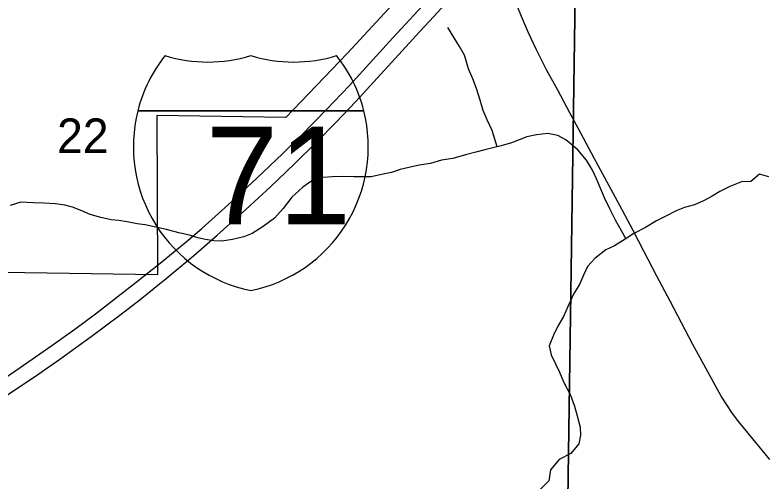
# Model space of a CAD drawing. Extents: x 1874609 to 2204689, y 815661 to 1281160.
# Drawn here: x 2031346 to 2036147, y 1036022 to 1039003 of the extents above; entities that cross this region are included whole.
import ezdxf

# ---------------------------------------------------------------- set-up
doc = ezdxf.new("R2010")
doc.units = 0
for name, color, linetype in [('GM_X_Corporation', 7, 'Continuous'), ('GM_X_County_Road', 7, 'Continuous'), ('GM_X_Interstate_Route', 7, 'Continuous'), ('GM_X_Interstate_Shield', 7, 'Continuous'), ('GM_X_Minor_River', 7, 'Continuous'), ('GM_X_Section', 7, 'Continuous'), ('GM_X_Section_Text', 7, 'Continuous')]:
    doc.layers.add(name, color=color, linetype=linetype)

msp = doc.modelspace()

# ---------------------------------------------------------------- linework, layer by layer
at = {"layer": 'GM_X_Corporation'}
msp.add_lwpolyline([(2031132.3, 1039762.8), (2031561.3, 1039750), (2031558.8, 1041045.5), (2031558.8, 1041654.5), (2031804.1, 1041569.4), (2032279.1, 1041424.6), (2032271.4, 1041039.2), (2032258.5, 1039382.8), (2034016.7, 1039355), (2033469.2, 1038759.2), (2033074.3, 1038349.2), (2032250.5, 1038361.1), (2032255.4, 1037344.1), (2029572.7, 1037385.2)], dxfattribs=at)
at = {"layer": 'GM_X_County_Road'}
msp.add_lwpolyline([(2036164.2, 1036165.3), (2035966.5, 1036406.7), (2035926.8, 1036459.2), (2035889.7, 1036513.7), (2035855.5, 1036570.1), (2035720.3, 1036814.2), (2035673.2, 1036900.8), (2035528.2, 1037176.9), (2035442.7, 1037335.9), (2035359.9, 1037496.2), (2035291.8, 1037627.2), (2035207.8, 1037786.9), (2035043.6, 1038090), (2034958.1, 1038249.1), (2034888.3, 1038379.2), (2034810.8, 1038523.6), (2034740.3, 1038653.4), (2034673.6, 1038785.4), (2034624.6, 1038889.4), (2034578.9, 1038995), (2034524, 1039132.2)], dxfattribs=at)
at = {"layer": 'GM_X_Interstate_Route'}
for points in [[(2032271.2, 1037288.4), (2032298.9, 1037310.6), (2032487.8, 1037468), (2032636.1, 1037597.3), (2032819.6, 1037761.1), (2032976.2, 1037905.6), (2033130.5, 1038052.7), (2033270.5, 1038191), (2033396.8, 1038319.8), (2033520.8, 1038450.7), (2033886.6, 1038849.9), (2033931, 1038898.3), (2034020.3, 1038994.5), (2034363.2, 1039370.1), (2034411.7, 1039424), (2034505.8, 1039528.8), (2034650.3, 1039685.9), (2034756.4, 1039801.5), (2034905.3, 1039964), (2035115.3, 1040194.6), (2035359.3, 1040460.6), (2035681.3, 1040811.1), (2035757.9, 1040895.7)], [(2031174.5, 1036615), (2031351.8, 1036733.8), (2031581.3, 1036892.6), (2031728.3, 1036997.5), (2031859.9, 1037095.8), (2032119.4, 1037296.7), (2032273.4, 1037419.6), (2032438.1, 1037555.5), (2032537.6, 1037641.3), (2032708.9, 1037794.6), (2032890, 1037961.4), (2033056.6, 1038119.9), (2033173.5, 1038235.2), (2033334.4, 1038399.4), (2033481.1, 1038554.5), (2033757.6, 1038857.7), (2034001.8, 1039123.4)], [(2032234, 1037258.6), (2032271.2, 1037288.4)], [(2030249.4, 1035958.9), (2030422.6, 1036052.1), (2030651.8, 1036179.9), (2030822, 1036278.5), (2030976.2, 1036371.9), (2031170, 1036494.8), (2031348.2, 1036611.7), (2031497.6, 1036712.7), (2031632.1, 1036806.5), (2031831.3, 1036950.6), (2032015.2, 1037088), (2032145.4, 1037187.7), (2032234, 1037258.6)]]:
    msp.add_lwpolyline(points, dxfattribs=at)
at = {"layer": 'GM_X_Interstate_Shield'}
for p, q in [((2032129.9, 1038392.6), (2033572.7, 1038392.6)), ((2033572.7, 1038392.6), (2032129.9, 1038392.6)), ((2033572.7, 1038392.6), (2032129.9, 1038392.6))]:
    msp.add_line(p, q, dxfattribs=at)
for centre, start, end in [((2033038.8, 1038162.7), 141.669, 165.8066), ((2032577.3, 1039640.8), 253.0091, 286.9909), ((2033125.3, 1039640.8), 253.0091, 286.9909), ((2032663.8, 1038162.7), 14.1934, 38.331), ((2033038.8, 1038162.7), 165.8066, 258.463), ((2032663.8, 1038162.7), 281.537, 14.1934)]:
    msp.add_arc(centre, 937.5, start, end, dxfattribs=at)
at = {"layer": 'GM_X_Minor_River'}
for points in [[(2034423.2, 1038161.3), (2034393, 1038266.9), (2034361.2, 1038335.2), (2034335.4, 1038393.5), (2034315.6, 1038459.8), (2034291.8, 1038534.2), (2034267.9, 1038596.5), (2034242.1, 1038660.8), (2034216.4, 1038747.2), (2034184.5, 1038803.5), (2034150.6, 1038857.8), (2034108.7, 1038924.2)], [(2035246.6, 1037576.8), (2035218.6, 1037625.2), (2035180.8, 1037693.5), (2035143, 1037765.9), (2035109.1, 1037836.3), (2035089.3, 1037886.6), (2035057.5, 1037956.9), (2035033.6, 1038013.2), (2034993.7, 1038077.6), (2034939.8, 1038142), (2034861.9, 1038206.6), (2034811.9, 1038234.9), (2034747.8, 1038247.2), (2034675.6, 1038239.5), (2034613.4, 1038225.8), (2034515, 1038188.1), (2034450.8, 1038168.3), (2034396.6, 1038154.5), (2034344.5, 1038142.7), (2034288.3, 1038126.9), (2034222.1, 1038111.1), (2034141.8, 1038087.4), (2034069.6, 1038075.7), (2033999.4, 1038056), (2033925.2, 1038044.2), (2033861, 1038030.5), (2033804.8, 1038016.7), (2033750.6, 1037998.9), (2033686.4, 1037985.1), (2033620.2, 1037971.4), (2033568.1, 1037969.6), (2033510, 1037969.9), (2033435.8, 1037972.2), (2033373.6, 1037970.5), (2033311.5, 1037966.7), (2033255.3, 1037954.9), (2033183, 1037905.1), (2033112.6, 1037841.2), (2033058.2, 1037767.2), (2033001.9, 1037707.3), (2032929.5, 1037653.5), (2032859.2, 1037607.6), (2032807, 1037587.8), (2032734.8, 1037570.1), (2032666.6, 1037560.3), (2032614.5, 1037562.6), (2032562.4, 1037570.8), (2032512.3, 1037581.1), (2032460.2, 1037597.4), (2032392.1, 1037613.7), (2032312, 1037634.2), (2032175.8, 1037662.8), (2032125.7, 1037671.1), (2032061.6, 1037683.4), (2032009.5, 1037691.7), (2031959.4, 1037695.9), (2031893.3, 1037710.2), (2031825.2, 1037730.6), (2031773.2, 1037752.9), (2031713.1, 1037777.3), (2031663.1, 1037789.5), (2031605, 1037797.8), (2031528.8, 1037802.2), (2031460.7, 1037804.5), (2031382.5, 1037808.8), (2031314.3, 1037787.1)], [(2036158, 1037970.1), (2036099.9, 1037986.4), (2036043.7, 1037940.5), (2035983.5, 1037938.8), (2035909.2, 1037909), (2035847, 1037877.2), (2035796.8, 1037847.3), (2035746.5, 1037819.4), (2035684.3, 1037791.6), (2035620.1, 1037773.8), (2035567.9, 1037754), (2035501.6, 1037718.2), (2035441.4, 1037690.4), (2035371.1, 1037646.6), (2035296.8, 1037608.8), (2035240.5, 1037572.9), (2035174.2, 1037529.1), (2035118, 1037503.2), (2035047.6, 1037449.4), (2035001.3, 1037397.4), (2034975.1, 1037341.4), (2034950.8, 1037283.3), (2034914.5, 1037225.3), (2034878.1, 1037147.2), (2034847.8, 1037079.1), (2034811.5, 1037017.1), (2034783.3, 1036959), (2034757, 1036890.9), (2034768.8, 1036834.7), (2034796.6, 1036776.4), (2034822.5, 1036724.1), (2034848.3, 1036661.8), (2034892.1, 1036575.3), (2034917.9, 1036507), (2034935.8, 1036444.7), (2034953.5, 1036372.4), (2034957.4, 1036320.2), (2034945.2, 1036266.1), (2034894.8, 1036204.2), (2034820.5, 1036166.4), (2034764.1, 1036098.4), (2034753.9, 1036028.2), (2034695.5, 1035970.3)]]:
    msp.add_lwpolyline(points, dxfattribs=at)
at = {"layer": 'GM_X_Section'}
for points in [[(2029613.9, 1041007.7), (2033958.3, 1040950.8), (2034947, 1040890.8), (2034872, 1035619.9), (2029549.1, 1035652.8)], [(2040294.3, 1040893.1), (2040262.9, 1035584.1), (2034872, 1035619.9), (2034947, 1040890.8)]]:
    msp.add_lwpolyline(points, close=True, dxfattribs=at)

# ---------------------------------------------------------------- texts
at = {"layer": 'GM_X_Interstate_Shield'}
msp.add_text('71', height=625, dxfattribs=at).set_placement((2032562.6, 1037666))
at = {"layer": 'GM_X_Section_Text'}
msp.add_text('22', height=221, rotation=0, dxfattribs=at).set_placement((2031614.3, 1038122.1))

doc.saveas('drawing.dxf')
